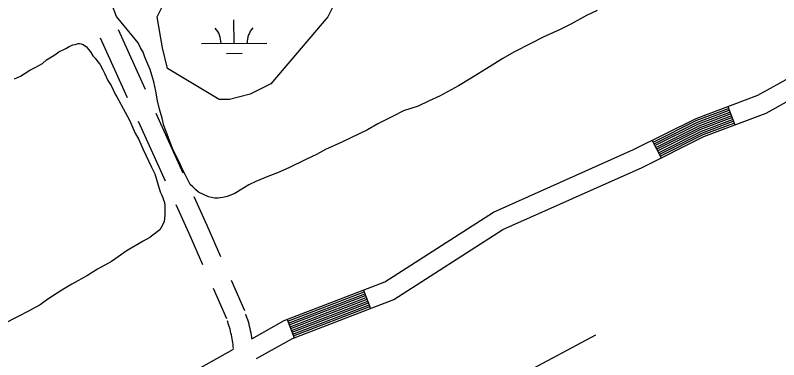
# Model space of a CAD drawing. Extents: x 3540316 to 3578335, y 553172 to 578787.
# Drawn here: x 3558871 to 3560038, y 572552 to 573078 of the extents above; entities that cross this region are included whole.
import ezdxf

# ---------------------------------------------------------------- set-up
doc = ezdxf.new("R2010")
doc.units = 0
for name, color, linetype in [('V-DTCH-CNTR', 7, 'Continuous'), ('V-ROAD-CNTR', 7, 'Continuous'), ('V-SITE-VEGE', 7, 'Continuous'), ('V-WETL-SWMP', 7, 'Continuous')]:
    doc.layers.add(name, color=color, linetype=linetype)

msp = doc.modelspace()

# ---------------------------------------------------------------- linework, layer by layer
at = {"layer": 'V-DTCH-CNTR'}
msp.add_lwpolyline([(3559256.1, 572333.7), (3559326.1, 572368.1), (3559430.5, 572419.6), (3559648, 572531.4), (3559758.3, 572590.1)], dxfattribs=at)
at = {"layer": 'V-ROAD-CNTR'}
for p, q in [((3559960.1, 572938.9), (3559970.7, 572910.8)), ((3559844.7, 572887.3), (3559858.2, 572860.5)), ((3559403.4, 572658.6), (3559414.2, 572630.6)), ((3559286.8, 572613.7), (3559297.5, 572585.7))]:
    msp.add_line(p, q, dxfattribs=at)
for points in [[(3559232.7, 572584.1), (3559282.2, 572612), (3559436.1, 572671.2), (3559601.9, 572777.8), (3559816.3, 572873.1), (3559911.6, 572920.7), (3560006.3, 572956.2), (3560112.9, 573015.5), (3560254.3, 573074.4), (3560294.3, 573104.4), (3560294.3, 573153.5), (3560260.1, 573244.6), (3560227.8, 573298.5), (3560176.4, 573319), (3560015.1, 573307.5), (3559790.9, 573248.5)], [(3559240, 572553.9), (3559295, 572584.8), (3559449.7, 572644.3), (3559616.2, 572751.3), (3559829.1, 572845.9), (3559923.7, 572893.2), (3560018.9, 572928.9), (3560126, 572988.4), (3560269.3, 573048.1), (3560295.6, 573067.9)], [(3559028.4, 573056.5), (3559069.7, 572965.4)], [(3559001.1, 573044.1), (3559042.4, 572953)], [(3559086.2, 572929), (3559127.5, 572837.9)], [(3559846.1, 572884.6), (3559912.8, 572918), (3559961.2, 572936.1)], [(3559847.4, 572881.9), (3559914, 572915.2), (3559962.2, 572933.3)], [(3559848.8, 572879.2), (3559915.2, 572912.5), (3559963.3, 572930.5)], [(3559850.1, 572876.6), (3559916.4, 572909.7), (3559964.3, 572927.7)], [(3559058.9, 572916.6), (3559100.2, 572825.5)], [(3559851.4, 572873.9), (3559917.7, 572907), (3559965.4, 572924.9)], [(3559852.8, 572871.2), (3559918.9, 572904.2), (3559966.4, 572922.1)], [(3559854.1, 572868.5), (3559920.1, 572901.5), (3559967.5, 572919.3)], [(3559855.5, 572865.8), (3559921.3, 572898.7), (3559968.5, 572916.5)], [(3559856.8, 572863.1), (3559922.5, 572896), (3559969.6, 572913.6)], [(3559144, 572801.5), (3559163.7, 572758), (3559184.9, 572710.1)], [(3559116.7, 572789.1), (3559136.3, 572745.7), (3559157.5, 572697.9)], [(3559201.1, 572673.5), (3559221.5, 572627.4)], [(3559173.7, 572661.4), (3559194, 572615.3)], [(3559287.8, 572610.9), (3559404.5, 572655.8)], [(3559288.9, 572608.1), (3559405.6, 572653)], [(3559290, 572605.3), (3559406.6, 572650.2)], [(3559291.1, 572602.5), (3559407.7, 572647.4)], [(3559292.1, 572599.7), (3559408.8, 572644.6)], [(3559293.2, 572596.9), (3559409.9, 572641.8)], [(3559294.3, 572594.1), (3559411, 572639)], [(3559295.4, 572591.3), (3559412, 572636.2)], [(3559296.4, 572588.5), (3559413.1, 572633.4)], [(3559232.9, 572584.8), (3559232.7, 572586.1), (3559232.2, 572589.5), (3559231.5, 572592.9), (3559230.8, 572596.4), (3559230.1, 572599.8), (3559229.2, 572603.2), (3559228.4, 572606.6), (3559227.4, 572610), (3559226.4, 572613.3), (3559225.3, 572616.7), (3559224.2, 572620), (3559223.6, 572621.8)], [(3559204.6, 572569.2), (3559204.6, 572569.5), (3559204.3, 572572.5), (3559204, 572575.4), (3559203.6, 572578.4), (3559203.1, 572581.3), (3559202.6, 572584.3), (3559202.1, 572587.2), (3559201.5, 572590.1), (3559200.8, 572593), (3559200.1, 572595.9), (3559199.4, 572598.8), (3559198.6, 572601.7), (3559197.7, 572604.5), (3559196.8, 572607.4), (3559195.9, 572610.2), (3559195.3, 572611.8)], [(3557247.5, 571612.8), (3558310.9, 572140.5), (3558535, 572232.4), (3558748.3, 572327.2), (3558949.3, 572421.8), (3559091.2, 572504.6), (3559204.7, 572568.4)]]:
    msp.add_lwpolyline(points, dxfattribs=at)
at = {"layer": 'V-SITE-VEGE'}
for points in [[(3559760.5, 573085.9), (3559744.2, 573078), (3559720.3, 573064.6), (3559704.1, 573056.7), (3559678, 573044.9), (3559659.1, 573035.3), (3559633, 573021.9), (3559616.2, 573012.3), (3559596.2, 572999.5), (3559568.1, 572982.2), (3559548.6, 572970.4), (3559520.4, 572955.3), (3559502.5, 572947.4), (3559486.8, 572939.5), (3559464.5, 572932.6), (3559448.8, 572924.2), (3559425.4, 572912.4), (3559409.7, 572903.5), (3559370.1, 572884.3), (3559345.2, 572873.1), (3559331.6, 572865.8), (3559315.4, 572857.9), (3559289.3, 572845.5), (3559272, 572837.6), (3559257.3, 572831.9), (3559238.8, 572824.6), (3559228, 572819.5), (3559215, 572811.1), (3559206.9, 572806.1), (3559194.9, 572801.6), (3559188.4, 572799.8), (3559181.3, 572799.2), (3559175.9, 572799.1), (3559166.5, 572801.2), (3559151.2, 572808.1), (3559147.3, 572811.8), (3559142.3, 572816.1), (3559138.4, 572819.9), (3559135, 572826.9), (3559131.1, 572834), (3559127.2, 572841.6), (3559123.2, 572850.8), (3559117.6, 572862.7), (3559113.1, 572871.4), (3559107.5, 572885.5), (3559103.5, 572896.9), (3559098.4, 572910), (3559095.5, 572921.4), (3559091.5, 572935), (3559088.6, 572947.5), (3559086.2, 572962.2), (3559082.7, 572976.9), (3559079.8, 572986.7), (3559077.5, 572995.4), (3559072.4, 573007.3), (3559069, 573014.4), (3559066.8, 573022), (3559062.8, 573028.5), (3559058.9, 573036.1), (3559026.1, 573076.6), (3559019.3, 573094)], [(3558967.2, 573035.3), (3558969.4, 573035.4), (3558972.1, 573034.9), (3558974.8, 573033.8), (3558979.8, 573030.1), (3558983.1, 573026.3), (3558985.9, 573022.5), (3558989.8, 573016.5), (3558993.2, 573012.8), (3558997.1, 573007.4), (3559000.4, 573003.6), (3559004.9, 572994.9), (3559008.2, 572989), (3559012.8, 572978.6), (3559017.8, 572971.1), (3559024, 572958.1), (3559026.2, 572953.7), (3559039.1, 572930.4), (3559046.4, 572916.9), (3559049.2, 572909.8), (3559054.3, 572898.4), (3559059.9, 572888.7), (3559066.1, 572874.6), (3559079.6, 572846.4), (3559084.7, 572836.1), (3559092.7, 572808.9), (3559095, 572803.4), (3559099, 572792.6), (3559099.6, 572787.7), (3559099.8, 572772.9), (3559098.8, 572763.6), (3559096.2, 572757.6), (3559091.9, 572750.4), (3559088.1, 572747.6), (3559076.8, 572738.7), (3559066.5, 572733.1), (3559042.1, 572719.1), (3559018.3, 572702.4), (3558996.6, 572690.6), (3558981.5, 572681.1), (3558957.7, 572667.7), (3558942.5, 572658.7), (3558920.8, 572644.8), (3558909, 572635.9), (3558890.5, 572625.8), (3558876.4, 572618.5), (3558851.5, 572606.1)], [(3558870.2, 572981.5), (3558879.4, 572985.5), (3558893.5, 572994.4), (3558901.6, 572998.4), (3558913, 573004.5), (3558918.9, 573010.1), (3558931.4, 573017.9), (3558937.9, 573022.4), (3558948.2, 573027.4), (3558953.6, 573030.8), (3558959, 573033), (3558962.8, 573033.6), (3558967.2, 573035.3)]]:
    msp.add_lwpolyline(points, dxfattribs=at)
at = {"layer": 'V-WETL-SWMP'}
for p, q in [((3559088.1, 573076.2), (3559111.8, 573123.6)), ((3559372.4, 573123.6), (3559348.7, 573076.2)), ((3559096, 573028.8), (3559088.1, 573076.2)), ((3559205.7, 573035.6), (3559205.4, 573071.6)), ((3559348.7, 573076.2), (3559261.8, 572973.5)), ((3559155.7, 573035.2), (3559255.7, 573036)), ((3559103.9, 572997.2), (3559096, 573028.8)), ((3559193.8, 573020.1), (3559217.8, 573020.3)), ((3559182.9, 572949.8), (3559103.9, 572997.2)), ((3559261.8, 572973.5), (3559230.3, 572957.7)), ((3559198.7, 572949.8), (3559182.9, 572949.8)), ((3559230.3, 572957.7), (3559198.7, 572949.8))]:
    msp.add_line(p, q, dxfattribs=at)
for centre, start, end in [((3559150.4, 573035.7), 359.6699, 41.2135), ((3559260.9, 573036.5), 139.6699, 181.2135)]:
    msp.add_arc(centre, 35.2, start, end, dxfattribs=at)

doc.saveas('drawing.dxf')
